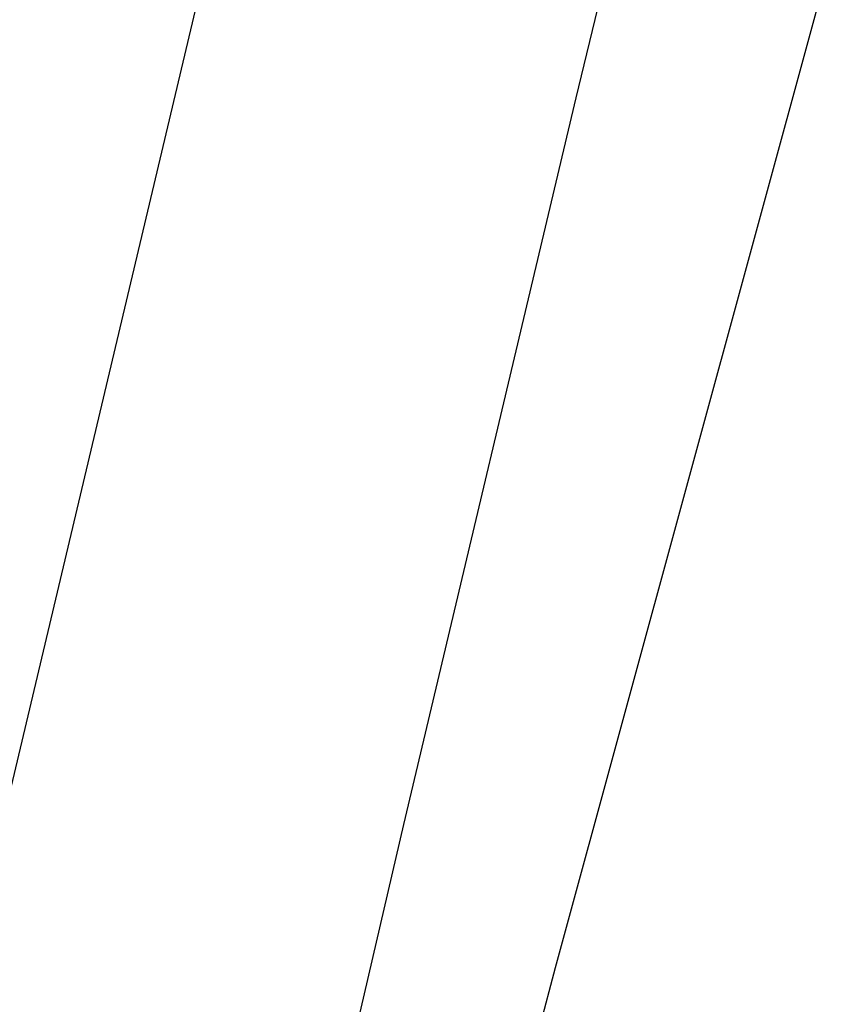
# Model space of a CAD drawing. Header units: metres. Extents: x 209848 to 209928, y 1182430 to 1182563.
# Tile 835 of 1056: x 209853.805 to 209853.908, y 1182492.472 to 1182492.597. Entities that reach past the tile are written whole.
import ezdxf

# ---------------------------------------------------------------- set-up
doc = ezdxf.new("R2010")
doc.units = ezdxf.units.M
doc.header["$MEASUREMENT"] = 0
doc.linetypes.add('DGN Style 2', pattern=[15.036391, 9.021834, -6.014556])
doc.layers.get('0').update_dxf_attribs({"color": 254})

# ---------------------------------------------------------------- blocks, each defined once
blk = doc.blocks.new('*U8')
at = {"color": 40, "linetype": 'Continuous'}
for p, q in [((2.55302, -6.38219), (2.53082, -6.47443)), ((2.53082, -6.47443), (2.50893, -6.56671)), ((2.50893, -6.56671), (2.48725, -6.65945))]:
    blk.add_line(p, q, dxfattribs=at)
blk = doc.blocks.new('ATTEMP')
at = {"color": 5, "linetype": 'Continuous', "flags": 128}
for points in [[(-6.25918, -7.51048), (-6.21329, -7.28693), (-6.16571, -7.06367), (-6.11641, -6.8407), (-6.06539, -6.61804), (-6.01264, -6.39568), (-5.95813, -6.17364), (-5.90187, -5.95191), (-5.84384, -5.73051), (-5.78404, -5.50943), (-5.72247, -5.28869), (-5.65911, -5.06828), (-5.59396, -4.84822), (-5.52702, -4.62852), (-5.45829, -4.40917), (-5.38776, -4.19018), (-5.31545, -3.97156)], [(-6.2435, -7.65258), (-6.19521, -7.43827), (-6.14503, -7.22434), (-6.09294, -7.01079), (-6.03892, -6.79763), (-5.98295, -6.58487), (-5.92503, -6.37251), (-5.86512, -6.16057), (-5.80323, -5.94905), (-5.73933, -5.73796), (-5.67342, -5.52731), (-5.60548, -5.3171), (-5.53551, -5.10736), (-5.46349, -4.89808), (-5.38943, -4.68927), (-5.31332, -4.48094), (-5.23515, -4.27311), (-5.15492, -4.06578), (-5.07263, -3.85897)]]:
    blk.add_lwpolyline(points, dxfattribs=at)
at = {"color": 3, "linetype": 'Continuous'}
blk.add_blockref('*U8', (-8.51117, 0), dxfattribs=at)

msp = doc.modelspace()

# ---------------------------------------------------------------- block references
at = {"color": 1, "linetype": 'DGN Style 2'}
msp.add_blockref('ATTEMP', (209859.85591, 1182499.06107), dxfattribs=at)

doc.saveas('drawing.dxf')
